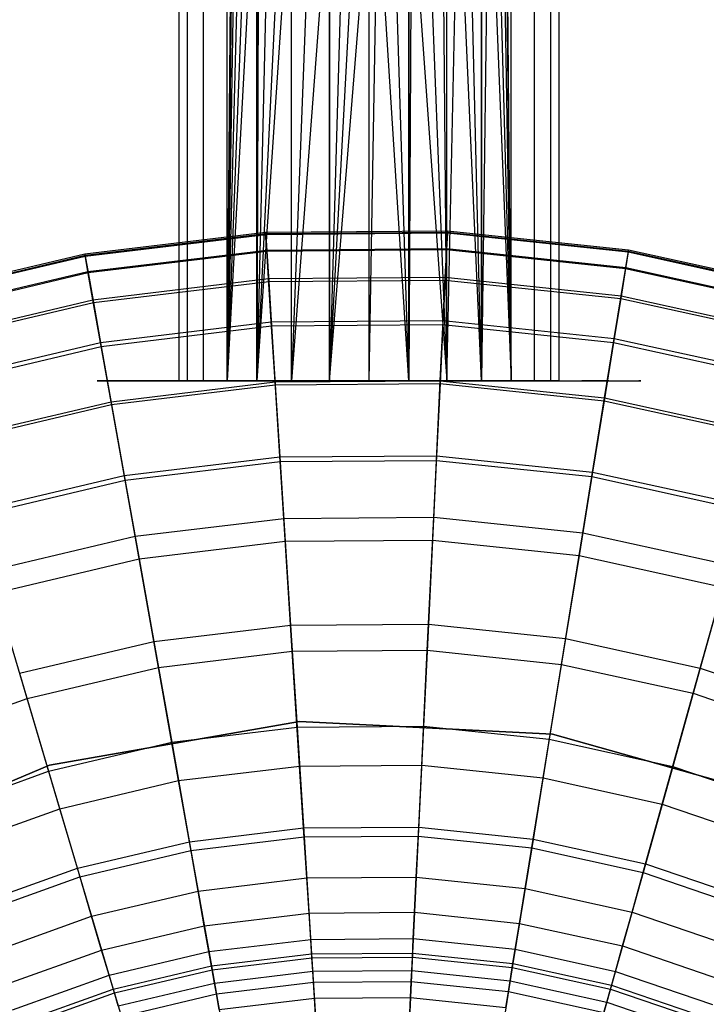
# Model space of a CAD drawing. Extents: x -91 to 91, y -91 to 262.
# Tile 353 of 480: x -6 to 6, y 16 to 34. Entities that reach past the tile are written whole.
import ezdxf

# ---------------------------------------------------------------- set-up
doc = ezdxf.new("R2010")
doc.units = 0
doc.header["$LTSCALE"] = 25.4
doc.layers.get('0').update_dxf_attribs({"linetype": 'CONTINUOUS'})

# ---------------------------------------------------------------- blocks, each defined once
blk = doc.blocks.new('ETE0_STL_1')
at = {"color": 0}
for p, q in [((-3.481, 26.95, 13.366), (-3.481, 44.45, 13.366)), ((-3.481, 26.95, 12.634), (-3.481, 44.45, 12.634)), ((-3.481, 26.95, 13.366), (-3.481, 44.45, 13.366)), ((-3.481, 26.95, 12.634), (-3.481, 44.45, 12.634)), ((-3.329, 26.95, 14.082), (-3.329, 44.45, 14.082)), ((-3.329, 26.95, 14.082), (-3.329, 44.45, 14.082)), ((-3.329, 26.95, 11.918), (-3.329, 44.45, 11.918)), ((-3.329, 26.95, 11.918), (-3.329, 44.45, 11.918)), ((-3.031, 26.95, 14.75), (-3.031, 44.45, 14.75)), ((-3.031, 26.95, 14.75), (-3.031, 44.45, 14.75)), ((-3.031, 26.95, 11.25), (-3.031, 44.45, 11.25)), ((-3.031, 26.95, 11.25), (-3.031, 44.45, 11.25)), ((-2.601, 26.95, 10.658), (-2.601, 44.45, 10.658)), ((-2.601, 26.95, 15.342), (-2.601, 44.45, 15.342)), ((-2.601, 26.95, 15.342), (-2.601, 44.45, 15.342)), ((-2.601, 26.95, 10.658), (-2.601, 44.45, 10.658)), ((-2.057, 26.95, 15.832), (-2.057, 44.45, 15.832)), ((-2.057, 26.95, 15.832), (-2.057, 44.45, 15.832)), ((-1.424, 26.95, 16.197), (-1.424, 44.45, 16.197)), ((-1.424, 26.95, 16.197), (-1.424, 44.45, 16.197)), ((-0.728, 26.95, 16.424), (-0.728, 44.45, 16.424)), ((-0.728, 26.95, 16.424), (-0.728, 44.45, 16.424)), ((0, 26.95, 16.5), (0, 44.45, 16.5)), ((0, 26.95, 16.5), (0, 44.45, 16.5)), ((0.728, 26.95, 16.424), (0.728, 44.45, 16.424)), ((0.728, 26.95, 16.424), (0.728, 44.45, 16.424)), ((1.424, 26.95, 16.197), (1.424, 44.45, 16.197)), ((1.424, 26.95, 16.197), (1.424, 44.45, 16.197)), ((2.057, 26.95, 15.832), (2.057, 44.45, 15.832)), ((2.057, 26.95, 15.832), (2.057, 44.45, 15.832)), ((2.601, 26.95, 10.658), (2.601, 44.45, 10.658)), ((2.601, 26.95, 15.342), (2.601, 44.45, 15.342)), ((2.601, 26.95, 10.658), (2.601, 44.45, 10.658)), ((2.601, 26.95, 15.342), (2.601, 44.45, 15.342)), ((3.031, 26.95, 14.75), (3.031, 44.45, 14.75)), ((3.031, 26.95, 11.25), (3.031, 44.45, 11.25)), ((3.031, 26.95, 11.25), (3.031, 44.45, 11.25)), ((3.031, 26.95, 14.75), (3.031, 44.45, 14.75)), ((3.329, 26.95, 11.918), (3.329, 44.45, 11.918)), ((3.329, 26.95, 11.918), (3.329, 44.45, 11.918)), ((3.329, 26.95, 14.082), (3.329, 44.45, 14.082)), ((3.329, 26.95, 14.082), (3.329, 44.45, 14.082)), ((3.481, 26.95, 12.634), (3.481, 44.45, 12.634)), ((3.481, 26.95, 12.634), (3.481, 44.45, 12.634)), ((3.481, 26.95, 13.366), (3.481, 44.45, 13.366)), ((3.481, 26.95, 13.366), (3.481, 44.45, 13.366)), ((-2.601, 26.95, 10.658), (-2.5, 38.449, 10.551)), ((-2.601, 26.95, 10.658), (-2.5, 38.449, 10.551)), ((2.601, 26.95, 10.658), (2.5, 38.45, 10.551)), ((2.601, 26.95, 10.658), (2.5, 38.45, 10.551)), ((-2.48, 38.137, 10.531), (-2.601, 26.95, 10.658)), ((-2.48, 38.137, 10.531), (-2.601, 26.95, 10.658)), ((2.48, 38.135, 10.53), (2.601, 26.95, 10.658)), ((2.48, 38.135, 10.53), (2.601, 26.95, 10.658)), ((-2.601, 26.95, 10.658), (-2.42, 37.824, 10.472)), ((-2.601, 26.95, 10.658), (-2.42, 37.824, 10.472)), ((2.421, 37.828, 10.473), (2.601, 26.95, 10.658)), ((2.421, 37.828, 10.473), (2.601, 26.95, 10.658)), ((-2.601, 26.95, 10.658), (-2.324, 37.53, 10.383)), ((-2.601, 26.95, 10.658), (-2.324, 37.53, 10.383)), ((2.323, 37.527, 10.382), (2.601, 26.95, 10.658)), ((2.323, 37.527, 10.382), (2.601, 26.95, 10.658)), ((-2.204, 37.269, 10.281), (-2.601, 26.95, 10.658)), ((-2.204, 37.269, 10.281), (-2.601, 26.95, 10.658)), ((2.191, 37.246, 10.27), (2.057, 26.95, 10.168)), ((2.191, 37.246, 10.27), (2.057, 26.95, 10.168)), ((2.191, 37.246, 10.27), (2.601, 26.95, 10.658)), ((2.191, 37.246, 10.27), (2.601, 26.95, 10.658)), ((-2.059, 37.033, 10.17), (-2.601, 26.95, 10.658)), ((-2.059, 37.033, 10.17), (-2.601, 26.95, 10.658)), ((-2.059, 37.033, 10.17), (-2.057, 26.95, 10.168)), ((-2.059, 37.033, 10.17), (-2.057, 26.95, 10.168)), ((2.057, 37.03, 10.168), (2.057, 26.95, 10.168)), ((2.057, 37.03, 10.168), (2.057, 26.95, 10.168)), ((-2.023, 36.981, 10.144), (-2.057, 26.95, 10.168)), ((-2.023, 36.981, 10.144), (-2.057, 26.95, 10.168)), ((-1.824, 36.74, 10.013), (-2.057, 26.95, 10.168)), ((-1.824, 36.74, 10.013), (-2.057, 26.95, 10.168)), ((2.057, 26.95, 10.168), (1.822, 36.739, 10.012)), ((2.057, 26.95, 10.168), (1.822, 36.739, 10.012)), ((-1.594, 36.524, 9.884), (-2.057, 26.95, 10.168)), ((-1.594, 36.524, 9.884), (-2.057, 26.95, 10.168)), ((1.424, 26.95, 9.803), (1.633, 36.557, 9.904)), ((1.424, 26.95, 9.803), (1.633, 36.557, 9.904)), ((2.057, 26.95, 10.168), (1.633, 36.557, 9.904)), ((2.057, 26.95, 10.168), (1.633, 36.557, 9.904)), ((-1.424, 36.395, 9.803), (-2.057, 26.95, 10.168)), ((-1.424, 36.395, 9.803), (-2.057, 26.95, 10.168)), ((-1.424, 26.95, 9.803), (-1.424, 36.395, 9.803)), ((-1.424, 26.95, 9.803), (-1.424, 36.395, 9.803)), ((1.34, 36.34, 9.767), (1.424, 26.95, 9.803)), ((1.34, 36.34, 9.767), (1.424, 26.95, 9.803)), ((1.424, 26.95, 9.803), (1.424, 36.395, 9.803)), ((1.424, 26.95, 9.803), (1.424, 36.395, 9.803)), ((-1.064, 36.188, 9.666), (-1.424, 26.95, 9.803)), ((-1.064, 36.188, 9.666), (-1.424, 26.95, 9.803)), ((1.067, 36.189, 9.666), (1.424, 26.95, 9.803)), ((1.067, 36.189, 9.666), (1.424, 26.95, 9.803)), ((-0.728, 36.058, 9.576), (-1.424, 26.95, 9.803)), ((-0.728, 36.058, 9.576), (-1.424, 26.95, 9.803)), ((-0.728, 36.058, 9.576), (-0.728, 26.95, 9.576)), ((-0.728, 36.058, 9.576), (-0.728, 26.95, 9.576)), ((-0.468, 35.994, 9.531), (-0.728, 26.95, 9.576)), ((-0.468, 35.994, 9.531), (-0.728, 26.95, 9.576)), ((-0.728, 26.95, 9.576), (-0.235, 35.961, 9.508)), ((-0.728, 26.95, 9.576), (-0.235, 35.961, 9.508)), ((-0.728, 26.95, 9.576), (0, 35.95, 9.5)), ((-0.728, 26.95, 9.576), (0, 35.95, 9.5)), ((0, 26.95, 9.5), (0.157, 35.955, 9.504)), ((0, 26.95, 9.5), (0.157, 35.955, 9.504)), ((0, 26.95, 9.5), (0, 35.95, 9.5)), ((0, 26.95, 9.5), (0, 35.95, 9.5)), ((0.728, 26.95, 9.576), (0.157, 35.955, 9.504)), ((0.728, 26.95, 9.576), (0.157, 35.955, 9.504)), ((0.728, 26.95, 9.576), (0.446, 35.99, 9.529)), ((0.728, 26.95, 9.576), (0.446, 35.99, 9.529)), ((0.773, 36.072, 9.586), (0.728, 26.95, 9.576)), ((0.773, 36.072, 9.586), (0.728, 26.95, 9.576)), ((0.728, 36.058, 9.577), (0.728, 26.95, 9.576)), ((0.728, 36.058, 9.577), (0.728, 26.95, 9.576)), ((0.773, 36.072, 9.586), (1.424, 26.95, 9.803)), ((0.773, 36.072, 9.586), (1.424, 26.95, 9.803)), ((-5.207, 29.276, 216.234), (-1.897, 29.675, 216.234)), ((-5.207, 29.276, 216.234), (-1.897, 29.675, 216.234)), ((-5.203, 29.251, 213.7), (-1.895, 29.65, 213.7)), ((-5.203, 29.251, 213.7), (-1.895, 29.65, 213.7)), ((-5.2, 29.236, 216.921), (-1.894, 29.634, 216.921)), ((-5.2, 29.236, 216.921), (-1.894, 29.634, 216.921)), ((-1.897, 29.675, 216.234), (1.438, 29.7, 216.234)), ((-1.897, 29.675, 216.234), (1.438, 29.7, 216.234)), ((-1.897, 29.675, 216.234), (-1.894, 29.634, 216.921)), ((-1.897, 29.675, 216.234), (-1.894, 29.634, 216.921)), ((-1.895, 29.65, 213.7), (-1.897, 29.675, 216.234)), ((-1.895, 29.65, 213.7), (-1.897, 29.675, 216.234)), ((-1.895, 29.65, 213.7), (1.436, 29.676, 213.7)), ((-1.895, 29.65, 213.7), (1.436, 29.676, 213.7)), ((-1.876, 29.348, 211.096), (-1.895, 29.65, 213.7)), ((-1.876, 29.348, 211.096), (-1.895, 29.65, 213.7)), ((-1.894, 29.634, 216.921), (1.436, 29.66, 216.921)), ((-1.894, 29.634, 216.921), (1.436, 29.66, 216.921)), ((-1.894, 29.634, 216.921), (-1.875, 29.33, 219.385)), ((-1.894, 29.634, 216.921), (-1.875, 29.33, 219.385)), ((1.436, 29.66, 216.921), (1.421, 29.355, 219.385)), ((1.436, 29.66, 216.921), (1.421, 29.355, 219.385)), ((1.422, 29.374, 211.096), (1.436, 29.676, 213.7)), ((1.422, 29.374, 211.096), (1.436, 29.676, 213.7)), ((1.438, 29.7, 216.234), (1.436, 29.66, 216.921)), ((1.438, 29.7, 216.234), (1.436, 29.66, 216.921)), ((1.436, 29.676, 213.7), (1.438, 29.7, 216.234)), ((1.436, 29.676, 213.7), (1.438, 29.7, 216.234)), ((1.436, 29.676, 213.7), (4.75, 29.328, 213.7)), ((1.436, 29.676, 213.7), (4.75, 29.328, 213.7)), ((1.436, 29.66, 216.921), (4.748, 29.313, 216.921)), ((1.436, 29.66, 216.921), (4.748, 29.313, 216.921)), ((1.438, 29.7, 216.234), (4.754, 29.353, 216.234)), ((1.438, 29.7, 216.234), (4.754, 29.353, 216.234)), ((-8.452, 28.508, 216.234), (-5.207, 29.276, 216.234)), ((-8.452, 28.508, 216.234), (-5.207, 29.276, 216.234)), ((-8.445, 28.485, 213.7), (-5.203, 29.251, 213.7)), ((-8.445, 28.485, 213.7), (-5.203, 29.251, 213.7)), ((-8.441, 28.47, 216.921), (-5.2, 29.236, 216.921)), ((-8.441, 28.47, 216.921), (-5.2, 29.236, 216.921)), ((-5.207, 29.276, 216.234), (-5.2, 29.236, 216.921)), ((-5.207, 29.276, 216.234), (-5.2, 29.236, 216.921)), ((-5.203, 29.251, 213.7), (-5.207, 29.276, 216.234)), ((-5.203, 29.251, 213.7), (-5.207, 29.276, 216.234)), ((-5.15, 28.954, 211.096), (-5.203, 29.251, 213.7)), ((-5.15, 28.954, 211.096), (-5.203, 29.251, 213.7)), ((-5.2, 29.236, 216.921), (-5.147, 28.935, 219.385)), ((-5.2, 29.236, 216.921), (-5.147, 28.935, 219.385)), ((-5.15, 28.954, 211.096), (-1.876, 29.348, 211.096)), ((-5.15, 28.954, 211.096), (-1.876, 29.348, 211.096)), ((-5.147, 28.935, 219.385), (-1.875, 29.33, 219.385)), ((-5.147, 28.935, 219.385), (-1.875, 29.33, 219.385)), ((-1.876, 29.348, 211.096), (1.422, 29.374, 211.096)), ((-1.876, 29.348, 211.096), (1.422, 29.374, 211.096)), ((-1.842, 28.824, 208.674), (-1.876, 29.348, 211.096)), ((-1.842, 28.824, 208.674), (-1.876, 29.348, 211.096)), ((-1.875, 29.33, 219.385), (1.421, 29.355, 219.385)), ((-1.875, 29.33, 219.385), (1.421, 29.355, 219.385)), ((-1.875, 29.33, 219.385), (-1.839, 28.773, 221.885)), ((-1.875, 29.33, 219.385), (-1.839, 28.773, 221.885)), ((1.421, 29.355, 219.385), (1.394, 28.798, 221.885)), ((1.421, 29.355, 219.385), (1.394, 28.798, 221.885)), ((1.396, 28.849, 208.674), (1.422, 29.374, 211.096)), ((1.396, 28.849, 208.674), (1.422, 29.374, 211.096)), ((1.421, 29.355, 219.385), (4.699, 29.011, 219.385)), ((1.421, 29.355, 219.385), (4.699, 29.011, 219.385)), ((1.422, 29.374, 211.096), (4.702, 29.03, 211.096)), ((1.422, 29.374, 211.096), (4.702, 29.03, 211.096)), ((4.748, 29.313, 216.921), (4.699, 29.011, 219.385)), ((4.748, 29.313, 216.921), (4.699, 29.011, 219.385)), ((4.702, 29.03, 211.096), (4.75, 29.328, 213.7)), ((4.702, 29.03, 211.096), (4.75, 29.328, 213.7)), ((4.754, 29.353, 216.234), (4.748, 29.313, 216.921)), ((4.754, 29.353, 216.234), (4.748, 29.313, 216.921)), ((4.748, 29.313, 216.921), (8, 28.597, 216.921)), ((4.748, 29.313, 216.921), (8, 28.597, 216.921)), ((4.75, 29.328, 213.7), (4.754, 29.353, 216.234)), ((4.75, 29.328, 213.7), (4.754, 29.353, 216.234)), ((4.75, 29.328, 213.7), (8.004, 28.612, 213.7)), ((4.75, 29.328, 213.7), (8.004, 28.612, 213.7)), ((4.754, 29.353, 216.234), (8.011, 28.636, 216.234)), ((4.754, 29.353, 216.234), (8.011, 28.636, 216.234)), ((-8.359, 28.195, 211.096), (-5.15, 28.954, 211.096)), ((-8.359, 28.195, 211.096), (-5.15, 28.954, 211.096)), ((-8.354, 28.177, 219.385), (-5.147, 28.935, 219.385)), ((-8.354, 28.177, 219.385), (-5.147, 28.935, 219.385)), ((-5.058, 28.436, 208.674), (-5.15, 28.954, 211.096)), ((-5.058, 28.436, 208.674), (-5.15, 28.954, 211.096)), ((-5.147, 28.935, 219.385), (-5.049, 28.386, 221.885)), ((-5.147, 28.935, 219.385), (-5.049, 28.386, 221.885)), ((4.699, 29.011, 219.385), (4.61, 28.461, 221.885)), ((4.699, 29.011, 219.385), (4.61, 28.461, 221.885)), ((4.618, 28.511, 208.674), (4.702, 29.03, 211.096)), ((4.618, 28.511, 208.674), (4.702, 29.03, 211.096)), ((4.699, 29.011, 219.385), (7.917, 28.303, 219.385)), ((4.699, 29.011, 219.385), (7.917, 28.303, 219.385)), ((4.702, 29.03, 211.096), (7.923, 28.321, 211.096)), ((4.702, 29.03, 211.096), (7.923, 28.321, 211.096)), ((-5.058, 28.436, 208.674), (-1.842, 28.824, 208.674)), ((-5.058, 28.436, 208.674), (-1.842, 28.824, 208.674)), ((-5.049, 28.386, 221.885), (-1.839, 28.773, 221.885)), ((-5.049, 28.386, 221.885), (-1.839, 28.773, 221.885)), ((-1.842, 28.824, 208.674), (1.396, 28.849, 208.674)), ((-1.842, 28.824, 208.674), (1.396, 28.849, 208.674)), ((-1.792, 28.032, 206.111), (-1.842, 28.824, 208.674)), ((-1.792, 28.032, 206.111), (-1.842, 28.824, 208.674)), ((-1.839, 28.773, 221.885), (1.394, 28.798, 221.885)), ((-1.839, 28.773, 221.885), (1.394, 28.798, 221.885)), ((-1.839, 28.773, 221.885), (-1.787, 27.957, 224.424)), ((-1.839, 28.773, 221.885), (-1.787, 27.957, 224.424)), ((1.394, 28.798, 221.885), (1.354, 27.981, 224.424)), ((1.394, 28.798, 221.885), (1.354, 27.981, 224.424)), ((1.358, 28.057, 206.111), (1.396, 28.849, 208.674)), ((1.358, 28.057, 206.111), (1.396, 28.849, 208.674)), ((1.394, 28.798, 221.885), (4.61, 28.461, 221.885)), ((1.394, 28.798, 221.885), (4.61, 28.461, 221.885)), ((1.396, 28.849, 208.674), (4.618, 28.511, 208.674)), ((1.396, 28.849, 208.674), (4.618, 28.511, 208.674)), ((4.491, 27.728, 206.111), (4.618, 28.511, 208.674)), ((4.491, 27.728, 206.111), (4.618, 28.511, 208.674)), ((4.618, 28.511, 208.674), (7.781, 27.815, 208.674)), ((4.618, 28.511, 208.674), (7.781, 27.815, 208.674)), ((-8.21, 27.691, 208.674), (-5.058, 28.436, 208.674)), ((-8.21, 27.691, 208.674), (-5.058, 28.436, 208.674)), ((-8.196, 27.643, 221.885), (-5.049, 28.386, 221.885)), ((-8.196, 27.643, 221.885), (-5.049, 28.386, 221.885)), ((-4.919, 27.656, 206.111), (-5.058, 28.436, 208.674)), ((-4.919, 27.656, 206.111), (-5.058, 28.436, 208.674)), ((-5.049, 28.386, 221.885), (-4.906, 27.581, 224.424)), ((-5.049, 28.386, 221.885), (-4.906, 27.581, 224.424)), ((4.61, 28.461, 221.885), (4.479, 27.653, 224.424)), ((4.61, 28.461, 221.885), (4.479, 27.653, 224.424)), ((4.61, 28.461, 221.885), (7.767, 27.766, 221.885)), ((4.61, 28.461, 221.885), (7.767, 27.766, 221.885)), ((-4.919, 27.656, 206.111), (-1.792, 28.032, 206.111)), ((-4.919, 27.656, 206.111), (-1.792, 28.032, 206.111)), ((-1.792, 28.032, 206.111), (1.358, 28.057, 206.111)), ((-1.792, 28.032, 206.111), (1.358, 28.057, 206.111)), ((-1.721, 26.931, 203.322), (-1.792, 28.032, 206.111)), ((-1.721, 26.931, 203.322), (-1.792, 28.032, 206.111)), ((-1.787, 27.957, 224.424), (1.354, 27.981, 224.424)), ((-1.787, 27.957, 224.424), (1.354, 27.981, 224.424)), ((1.354, 27.981, 224.424), (1.302, 26.903, 226.958)), ((1.354, 27.981, 224.424), (1.302, 26.903, 226.958)), ((1.305, 26.954, 203.322), (1.358, 28.057, 206.111)), ((1.305, 26.954, 203.322), (1.358, 28.057, 206.111)), ((1.354, 27.981, 224.424), (4.479, 27.653, 224.424)), ((1.354, 27.981, 224.424), (4.479, 27.653, 224.424)), ((1.358, 28.057, 206.111), (4.491, 27.728, 206.111)), ((1.358, 28.057, 206.111), (4.491, 27.728, 206.111)), ((-4.906, 27.581, 224.424), (-1.787, 27.957, 224.424)), ((-4.906, 27.581, 224.424), (-1.787, 27.957, 224.424)), ((-1.787, 27.957, 224.424), (-1.718, 26.88, 226.958)), ((-1.787, 27.957, 224.424), (-1.718, 26.88, 226.958)), ((-7.985, 26.931, 206.111), (-4.919, 27.656, 206.111)), ((-7.985, 26.931, 206.111), (-4.919, 27.656, 206.111)), ((-4.726, 26.568, 203.322), (-4.919, 27.656, 206.111)), ((-4.726, 26.568, 203.322), (-4.919, 27.656, 206.111)), ((4.479, 27.653, 224.424), (4.306, 26.588, 226.958)), ((4.479, 27.653, 224.424), (4.306, 26.588, 226.958)), ((4.314, 26.638, 203.322), (4.491, 27.728, 206.111)), ((4.314, 26.638, 203.322), (4.491, 27.728, 206.111)), ((4.479, 27.653, 224.424), (7.547, 26.978, 224.424)), ((4.479, 27.653, 224.424), (7.547, 26.978, 224.424)), ((4.491, 27.728, 206.111), (7.567, 27.051, 206.111)), ((4.491, 27.728, 206.111), (7.567, 27.051, 206.111)), ((-7.963, 26.858, 224.424), (-4.906, 27.581, 224.424)), ((-7.963, 26.858, 224.424), (-4.906, 27.581, 224.424)), ((-4.906, 27.581, 224.424), (-4.717, 26.519, 226.958)), ((-4.906, 27.581, 224.424), (-4.717, 26.519, 226.958)), ((-4.94, 26.95, 13.669), (-4.98, 26.95, 12.776)), ((-4.98, 26.95, 12.776), (-4.86, 26.95, 11.891)), ((-4.741, 26.95, 14.54), (-4.94, 26.95, 13.669)), ((-4.86, 26.95, 11.891), (-4.584, 26.95, 11.041)), ((-4.39, 26.95, 15.362), (-4.741, 26.95, 14.54)), ((-4.726, 26.568, 203.322), (-1.721, 26.931, 203.322)), ((-4.726, 26.568, 203.322), (-1.721, 26.931, 203.322)), ((-4.717, 26.519, 226.958), (-1.718, 26.88, 226.958)), ((-4.717, 26.519, 226.958), (-1.718, 26.88, 226.958)), ((-4.584, 26.95, 11.041), (-4.16, 26.95, 10.254)), ((-3.897, 26.95, 16.108), (-4.39, 26.95, 15.362)), ((-4.16, 26.95, 10.254), (-3.603, 26.95, 9.555)), ((-3.28, 26.95, 16.754), (-3.897, 26.95, 16.108)), ((-3.603, 26.95, 9.555), (-2.93, 26.95, 8.967)), ((-3.329, 26.95, 14.082), (-3.481, 26.95, 13.366)), ((-3.481, 26.95, 12.634), (-3.329, 26.95, 11.918)), ((-3.481, 26.95, 13.366), (-3.481, 26.95, 12.634)), ((-3.031, 26.95, 14.75), (-3.329, 26.95, 14.082)), ((-3.329, 26.95, 11.918), (-3.031, 26.95, 11.25)), ((-2.557, 26.95, 17.279), (-3.28, 26.95, 16.754)), ((-2.601, 26.95, 15.342), (-3.031, 26.95, 14.75)), ((-3.031, 26.95, 11.25), (-2.601, 26.95, 10.658)), ((-2.93, 26.95, 8.967), (-2.163, 26.95, 8.509)), ((-2.601, 26.95, 10.658), (-2.057, 26.95, 10.168)), ((-2.057, 26.95, 15.832), (-2.601, 26.95, 15.342)), ((-1.752, 26.95, 17.667), (-2.557, 26.95, 17.279)), ((-2.163, 26.95, 8.509), (-1.326, 26.95, 8.195)), ((-2.057, 26.95, 10.168), (-1.424, 26.95, 9.803)), ((-1.424, 26.95, 16.197), (-2.057, 26.95, 15.832)), ((-0.89, 26.95, 17.905), (-1.752, 26.95, 17.667)), ((-1.721, 26.931, 203.322), (1.305, 26.954, 203.322)), ((-1.721, 26.931, 203.322), (1.305, 26.954, 203.322)), ((-1.628, 25.472, 200.254), (-1.721, 26.931, 203.322)), ((-1.628, 25.472, 200.254), (-1.721, 26.931, 203.322)), ((-1.718, 26.88, 226.958), (1.302, 26.903, 226.958)), ((-1.718, 26.88, 226.958), (1.302, 26.903, 226.958)), ((-1.718, 26.88, 226.958), (-1.634, 25.558, 229.418)), ((-1.718, 26.88, 226.958), (-1.634, 25.558, 229.418)), ((-1.424, 26.95, 9.803), (-0.728, 26.95, 9.576)), ((-0.728, 26.95, 16.424), (-1.424, 26.95, 16.197)), ((-1.326, 26.95, 8.195), (-0.447, 26.95, 8.035)), ((0, 26.95, 17.985), (-0.89, 26.95, 17.905)), ((-0.728, 26.95, 9.576), (0, 26.95, 9.5)), ((0, 26.95, 16.5), (-0.728, 26.95, 16.424)), ((-0.447, 26.95, 8.035), (0.447, 26.95, 8.035)), ((0.89, 26.95, 17.905), (0, 26.95, 17.985)), ((0, 26.95, 9.5), (0.728, 26.95, 9.576)), ((0.728, 26.95, 16.424), (0, 26.95, 16.5)), ((0.447, 26.95, 8.035), (1.326, 26.95, 8.195)), ((0.728, 26.95, 9.576), (1.424, 26.95, 9.803)), ((1.424, 26.95, 16.197), (0.728, 26.95, 16.424)), ((1.752, 26.95, 17.667), (0.89, 26.95, 17.905)), ((1.234, 25.494, 200.254), (1.305, 26.954, 203.322)), ((1.234, 25.494, 200.254), (1.305, 26.954, 203.322)), ((1.302, 26.903, 226.958), (1.238, 25.58, 229.418)), ((1.302, 26.903, 226.958), (1.238, 25.58, 229.418)), ((1.302, 26.903, 226.958), (4.306, 26.588, 226.958)), ((1.302, 26.903, 226.958), (4.306, 26.588, 226.958)), ((1.305, 26.954, 203.322), (4.314, 26.638, 203.322)), ((1.305, 26.954, 203.322), (4.314, 26.638, 203.322)), ((1.326, 26.95, 8.195), (2.163, 26.95, 8.509)), ((1.424, 26.95, 9.803), (2.057, 26.95, 10.168)), ((2.057, 26.95, 15.832), (1.424, 26.95, 16.197)), ((2.057, 26.95, 10.168), (2.601, 26.95, 10.658)), ((2.601, 26.95, 15.342), (2.057, 26.95, 15.832)), ((2.163, 26.95, 8.509), (2.93, 26.95, 8.967)), ((3.28, 26.95, 16.754), (2.557, 26.95, 17.279)), ((3.031, 26.95, 14.75), (2.601, 26.95, 15.342)), ((2.601, 26.95, 10.658), (3.031, 26.95, 11.25)), ((2.93, 26.95, 8.967), (3.603, 26.95, 9.555)), ((3.031, 26.95, 11.25), (3.329, 26.95, 11.918)), ((3.329, 26.95, 14.082), (3.031, 26.95, 14.75)), ((3.329, 26.95, 11.918), (3.481, 26.95, 12.634)), ((3.481, 26.95, 13.366), (3.329, 26.95, 14.082)), ((3.481, 26.95, 12.634), (3.481, 26.95, 13.366)), ((3.603, 26.95, 9.555), (4.16, 26.95, 10.254)), ((4.39, 26.95, 15.362), (3.897, 26.95, 16.108)), ((4.16, 26.95, 10.254), (4.584, 26.95, 11.041)), ((4.584, 26.95, 11.041), (4.86, 26.95, 11.891)), ((4.86, 26.95, 11.891), (4.98, 26.95, 12.776)), ((4.98, 26.95, 12.776), (4.94, 26.95, 13.669)), ((-7.671, 25.872, 203.322), (-4.726, 26.568, 203.322)), ((-7.671, 25.872, 203.322), (-4.726, 26.568, 203.322)), ((-7.656, 25.824, 226.958), (-4.717, 26.519, 226.958)), ((-7.656, 25.824, 226.958), (-4.717, 26.519, 226.958)), ((-4.47, 25.13, 200.254), (-4.726, 26.568, 203.322)), ((-4.47, 25.13, 200.254), (-4.726, 26.568, 203.322)), ((-4.717, 26.519, 226.958), (-4.485, 25.214, 229.418)), ((-4.717, 26.519, 226.958), (-4.485, 25.214, 229.418)), ((4.081, 25.196, 200.254), (4.314, 26.638, 203.322)), ((4.081, 25.196, 200.254), (4.314, 26.638, 203.322)), ((4.306, 26.588, 226.958), (4.095, 25.281, 229.418)), ((4.306, 26.588, 226.958), (4.095, 25.281, 229.418)), ((4.306, 26.588, 226.958), (7.256, 25.939, 226.958)), ((4.306, 26.588, 226.958), (7.256, 25.939, 226.958)), ((4.314, 26.638, 203.322), (7.27, 25.988, 203.322)), ((4.314, 26.638, 203.322), (7.27, 25.988, 203.322)), ((-4.485, 25.214, 229.418), (-1.634, 25.558, 229.418)), ((-4.485, 25.214, 229.418), (-1.634, 25.558, 229.418)), ((-4.47, 25.13, 200.254), (-1.628, 25.472, 200.254)), ((-4.47, 25.13, 200.254), (-1.628, 25.472, 200.254)), ((-1.634, 25.558, 229.418), (1.238, 25.58, 229.418)), ((-1.634, 25.558, 229.418), (1.238, 25.58, 229.418)), ((-1.634, 25.558, 229.418), (-1.535, 24.013, 231.754)), ((-1.634, 25.558, 229.418), (-1.535, 24.013, 231.754)), ((-1.628, 25.472, 200.254), (1.234, 25.494, 200.254)), ((-1.628, 25.472, 200.254), (1.234, 25.494, 200.254)), ((-1.562, 24.431, 198.306), (-1.628, 25.472, 200.254)), ((-1.562, 24.431, 198.306), (-1.628, 25.472, 200.254)), ((1.238, 25.58, 229.418), (1.163, 24.033, 231.754)), ((1.238, 25.58, 229.418), (1.163, 24.033, 231.754)), ((1.184, 24.452, 198.306), (1.234, 25.494, 200.254)), ((1.184, 24.452, 198.306), (1.234, 25.494, 200.254)), ((1.234, 25.494, 200.254), (4.081, 25.196, 200.254)), ((1.234, 25.494, 200.254), (4.081, 25.196, 200.254)), ((1.238, 25.58, 229.418), (4.095, 25.281, 229.418)), ((1.238, 25.58, 229.418), (4.095, 25.281, 229.418)), ((4.095, 25.281, 229.418), (3.847, 23.752, 231.754)), ((4.095, 25.281, 229.418), (3.847, 23.752, 231.754)), ((4.095, 25.281, 229.418), (6.899, 24.663, 229.418)), ((4.095, 25.281, 229.418), (6.899, 24.663, 229.418)), ((-7.28, 24.554, 229.418), (-4.485, 25.214, 229.418)), ((-7.28, 24.554, 229.418), (-4.485, 25.214, 229.418)), ((-7.255, 24.471, 200.254), (-4.47, 25.13, 200.254)), ((-7.255, 24.471, 200.254), (-4.47, 25.13, 200.254)), ((-4.485, 25.214, 229.418), (-4.214, 23.69, 231.754)), ((-4.485, 25.214, 229.418), (-4.214, 23.69, 231.754)), ((-4.287, 24.103, 198.306), (-4.47, 25.13, 200.254)), ((-4.287, 24.103, 198.306), (-4.47, 25.13, 200.254)), ((3.914, 24.166, 198.306), (4.081, 25.196, 200.254)), ((3.914, 24.166, 198.306), (4.081, 25.196, 200.254)), ((4.081, 25.196, 200.254), (6.876, 24.58, 200.254)), ((4.081, 25.196, 200.254), (6.876, 24.58, 200.254)), ((-4.287, 24.103, 198.306), (-1.562, 24.431, 198.306)), ((-4.287, 24.103, 198.306), (-1.562, 24.431, 198.306)), ((-1.562, 24.431, 198.306), (1.184, 24.452, 198.306)), ((-1.562, 24.431, 198.306), (1.184, 24.452, 198.306)), ((-1.406, 21.996, 194.123), (-1.562, 24.431, 198.306)), ((-1.406, 21.996, 194.123), (-1.562, 24.431, 198.306)), ((1.066, 22.015, 194.123), (1.184, 24.452, 198.306)), ((1.066, 22.015, 194.123), (1.184, 24.452, 198.306)), ((1.184, 24.452, 198.306), (3.914, 24.166, 198.306)), ((1.184, 24.452, 198.306), (3.914, 24.166, 198.306)), ((-6.959, 23.471, 198.306), (-4.287, 24.103, 198.306)), ((-6.959, 23.471, 198.306), (-4.287, 24.103, 198.306)), ((-3.86, 21.7, 194.123), (-4.287, 24.103, 198.306)), ((-3.86, 21.7, 194.123), (-4.287, 24.103, 198.306)), ((-4.214, 23.69, 231.754), (-1.535, 24.013, 231.754)), ((-4.214, 23.69, 231.754), (-1.535, 24.013, 231.754)), ((-1.535, 24.013, 231.754), (1.163, 24.033, 231.754)), ((-1.535, 24.013, 231.754), (1.163, 24.033, 231.754)), ((-1.535, 24.013, 231.754), (-1.437, 22.477, 233.679)), ((-1.535, 24.013, 231.754), (-1.437, 22.477, 233.679)), ((1.163, 24.033, 231.754), (1.089, 22.496, 233.679)), ((1.163, 24.033, 231.754), (1.089, 22.496, 233.679)), ((1.163, 24.033, 231.754), (3.847, 23.752, 231.754)), ((1.163, 24.033, 231.754), (3.847, 23.752, 231.754)), ((3.524, 21.757, 194.123), (3.914, 24.166, 198.306)), ((3.524, 21.757, 194.123), (3.914, 24.166, 198.306)), ((3.914, 24.166, 198.306), (6.595, 23.576, 198.306)), ((3.914, 24.166, 198.306), (6.595, 23.576, 198.306)), ((-6.84, 23.069, 231.754), (-4.214, 23.69, 231.754)), ((-6.84, 23.069, 231.754), (-4.214, 23.69, 231.754)), ((-4.214, 23.69, 231.754), (-3.944, 22.175, 233.679)), ((-4.214, 23.69, 231.754), (-3.944, 22.175, 233.679)), ((3.847, 23.752, 231.754), (3.601, 22.233, 233.679)), ((3.847, 23.752, 231.754), (3.601, 22.233, 233.679)), ((3.847, 23.752, 231.754), (6.482, 23.172, 231.754)), ((3.847, 23.752, 231.754), (6.482, 23.172, 231.754)), ((-6.265, 21.132, 194.123), (-6.959, 23.471, 198.306)), ((-6.265, 21.132, 194.123), (-6.959, 23.471, 198.306)), ((5.938, 21.226, 194.123), (6.595, 23.576, 198.306)), ((5.938, 21.226, 194.123), (6.595, 23.576, 198.306)), ((6.482, 23.172, 231.754), (6.068, 21.69, 233.679)), ((6.482, 23.172, 231.754), (6.068, 21.69, 233.679)), ((-3.944, 22.175, 233.679), (-1.437, 22.477, 233.679)), ((-3.944, 22.175, 233.679), (-1.437, 22.477, 233.679)), ((-1.437, 22.477, 233.679), (1.089, 22.496, 233.679)), ((-1.437, 22.477, 233.679), (1.089, 22.496, 233.679)), ((-1.437, 22.477, 233.679), (-1.317, 20.608, 235.628)), ((-1.437, 22.477, 233.679), (-1.317, 20.608, 235.628)), ((1.089, 22.496, 233.679), (0.998, 20.626, 235.628)), ((1.089, 22.496, 233.679), (0.998, 20.626, 235.628)), ((1.089, 22.496, 233.679), (3.601, 22.233, 233.679)), ((1.089, 22.496, 233.679), (3.601, 22.233, 233.679)), ((3.601, 22.233, 233.679), (3.301, 20.384, 235.628)), ((3.601, 22.233, 233.679), (3.301, 20.384, 235.628)), ((3.601, 22.233, 233.679), (6.068, 21.69, 233.679)), ((3.601, 22.233, 233.679), (6.068, 21.69, 233.679)), ((-6.402, 21.594, 233.679), (-3.944, 22.175, 233.679)), ((-6.402, 21.594, 233.679), (-3.944, 22.175, 233.679)), ((-3.944, 22.175, 233.679), (-3.616, 20.331, 235.628)), ((-3.944, 22.175, 233.679), (-3.616, 20.331, 235.628)), ((-1.406, 21.996, 194.123), (1.066, 22.015, 194.123)), ((-1.406, 21.996, 194.123), (1.066, 22.015, 194.123)), ((0.964, 19.911, 190.531), (1.066, 22.015, 194.123)), ((0.964, 19.911, 190.531), (1.066, 22.015, 194.123)), ((1.066, 22.015, 194.123), (3.524, 21.757, 194.123)), ((1.066, 22.015, 194.123), (3.524, 21.757, 194.123)), ((-3.86, 21.7, 194.123), (-1.406, 21.996, 194.123)), ((-3.86, 21.7, 194.123), (-1.406, 21.996, 194.123)), ((-1.272, 19.894, 190.531), (-1.406, 21.996, 194.123)), ((-1.272, 19.894, 190.531), (-1.406, 21.996, 194.123)), ((-6.265, 21.132, 194.123), (-3.86, 21.7, 194.123)), ((-6.265, 21.132, 194.123), (-3.86, 21.7, 194.123)), ((-3.491, 19.626, 190.531), (-3.86, 21.7, 194.123)), ((-3.491, 19.626, 190.531), (-3.86, 21.7, 194.123)), ((3.187, 19.678, 190.531), (3.524, 21.757, 194.123)), ((3.187, 19.678, 190.531), (3.524, 21.757, 194.123)), ((3.524, 21.757, 194.123), (5.938, 21.226, 194.123)), ((3.524, 21.757, 194.123), (5.938, 21.226, 194.123)), ((6.068, 21.69, 233.679), (5.563, 19.886, 235.628)), ((6.068, 21.69, 233.679), (5.563, 19.886, 235.628)), ((6.068, 21.69, 233.679), (8.458, 20.874, 233.679)), ((6.068, 21.69, 233.679), (8.458, 20.874, 233.679)), ((-6.402, 21.594, 233.679), (-5.87, 19.798, 235.628)), ((-6.402, 21.594, 233.679), (-5.87, 19.798, 235.628)), ((-8.592, 20.297, 194.123), (-6.265, 21.132, 194.123)), ((-8.592, 20.297, 194.123), (-6.265, 21.132, 194.123)), ((-5.666, 19.112, 190.531), (-6.265, 21.132, 194.123)), ((-5.666, 19.112, 190.531), (-6.265, 21.132, 194.123)), ((5.37, 19.197, 190.531), (5.938, 21.226, 194.123)), ((5.37, 19.197, 190.531), (5.938, 21.226, 194.123)), ((5.938, 21.226, 194.123), (8.277, 20.428, 194.123)), ((5.938, 21.226, 194.123), (8.277, 20.428, 194.123)), ((-1.277, 20.711, 158.5), (-5.854, 19.907, 158.5)), ((-5.854, 19.907, 159.5), (-1.277, 20.711, 159.5)), ((-5.854, 19.907, 159.5), (-1.277, 20.711, 159.5)), ((-1.277, 20.711, 158.5), (-5.854, 19.907, 158.5)), ((-3.616, 20.331, 235.628), (-1.317, 20.608, 235.628)), ((-3.616, 20.331, 235.628), (-1.317, 20.608, 235.628)), ((-1.317, 20.608, 235.628), (0.998, 20.626, 235.628)), ((-1.317, 20.608, 235.628), (0.998, 20.626, 235.628)), ((-1.317, 20.608, 235.628), (-1.189, 18.595, 237.355)), ((-1.317, 20.608, 235.628), (-1.189, 18.595, 237.355)), ((3.363, 20.476, 158.5), (-1.277, 20.711, 158.5)), ((-1.277, 20.711, 159.5), (3.363, 20.476, 159.5)), ((-1.277, 20.711, 159.5), (3.363, 20.476, 159.5)), ((-1.277, 20.711, 159.5), (-1.277, 20.711, 158.5)), ((3.363, 20.476, 158.5), (-1.277, 20.711, 158.5)), ((-1.277, 20.711, 159.5), (-1.277, 20.711, 158.5)), ((0.998, 20.626, 235.628), (0.901, 18.611, 237.355)), ((0.998, 20.626, 235.628), (0.901, 18.611, 237.355)), ((0.998, 20.626, 235.628), (3.301, 20.384, 235.628)), ((0.998, 20.626, 235.628), (3.301, 20.384, 235.628)), ((7.835, 19.214, 158.5), (3.363, 20.476, 158.5)), ((3.363, 20.476, 159.5), (7.835, 19.214, 159.5)), ((3.363, 20.476, 159.5), (7.835, 19.214, 159.5)), ((3.363, 20.476, 159.5), (3.363, 20.476, 158.5)), ((7.835, 19.214, 158.5), (3.363, 20.476, 158.5)), ((3.363, 20.476, 159.5), (3.363, 20.476, 158.5)), ((-5.87, 19.798, 235.628), (-3.616, 20.331, 235.628)), ((-5.87, 19.798, 235.628), (-3.616, 20.331, 235.628)), ((-3.616, 20.331, 235.628), (-3.263, 18.345, 237.355)), ((-3.616, 20.331, 235.628), (-3.263, 18.345, 237.355)), ((3.301, 20.384, 235.628), (2.979, 18.393, 237.355)), ((3.301, 20.384, 235.628), (2.979, 18.393, 237.355)), ((3.301, 20.384, 235.628), (5.563, 19.886, 235.628)), ((3.301, 20.384, 235.628), (5.563, 19.886, 235.628)), ((-5.854, 19.907, 158.5), (-10.137, 18.105, 158.5)), ((-10.137, 18.105, 159.5), (-5.854, 19.907, 159.5)), ((-10.137, 18.105, 159.5), (-5.854, 19.907, 159.5)), ((-5.854, 19.907, 158.5), (-10.137, 18.105, 158.5)), ((-5.854, 19.907, 159.5), (-5.854, 19.907, 158.5)), ((-5.854, 19.907, 159.5), (-5.854, 19.907, 158.5)), ((-3.491, 19.626, 190.531), (-1.272, 19.894, 190.531)), ((-3.491, 19.626, 190.531), (-1.272, 19.894, 190.531)), ((-1.272, 19.894, 190.531), (0.964, 19.911, 190.531)), ((-1.272, 19.894, 190.531), (0.964, 19.911, 190.531)), ((-1.199, 18.76, 188.302), (-1.272, 19.894, 190.531)), ((-1.199, 18.76, 188.302), (-1.272, 19.894, 190.531)), ((0.909, 18.776, 188.302), (0.964, 19.911, 190.531)), ((0.909, 18.776, 188.302), (0.964, 19.911, 190.531)), ((0.964, 19.911, 190.531), (3.187, 19.678, 190.531)), ((0.964, 19.911, 190.531), (3.187, 19.678, 190.531)), ((5.563, 19.886, 235.628), (5.02, 17.944, 237.355)), ((5.563, 19.886, 235.628), (5.02, 17.944, 237.355)), ((5.563, 19.886, 235.628), (7.755, 19.139, 235.628)), ((5.563, 19.886, 235.628), (7.755, 19.139, 235.628)), ((-8.05, 19.016, 235.628), (-5.87, 19.798, 235.628)), ((-8.05, 19.016, 235.628), (-5.87, 19.798, 235.628)), ((-5.87, 19.798, 235.628), (-5.296, 17.864, 237.355)), ((-5.87, 19.798, 235.628), (-5.296, 17.864, 237.355)), ((3.005, 18.556, 188.302), (3.187, 19.678, 190.531)), ((3.005, 18.556, 188.302), (3.187, 19.678, 190.531)), ((3.187, 19.678, 190.531), (5.37, 19.197, 190.531)), ((3.187, 19.678, 190.531), (5.37, 19.197, 190.531)), ((-5.666, 19.112, 190.531), (-3.491, 19.626, 190.531)), ((-5.666, 19.112, 190.531), (-3.491, 19.626, 190.531)), ((-3.292, 18.508, 188.302), (-3.491, 19.626, 190.531)), ((-3.292, 18.508, 188.302), (-3.491, 19.626, 190.531)), ((5.064, 18.103, 188.302), (5.37, 19.197, 190.531)), ((5.064, 18.103, 188.302), (5.37, 19.197, 190.531)), ((5.37, 19.197, 190.531), (7.486, 18.475, 190.531)), ((5.37, 19.197, 190.531), (7.486, 18.475, 190.531)), ((-7.771, 18.357, 190.531), (-5.666, 19.112, 190.531)), ((-7.771, 18.357, 190.531), (-5.666, 19.112, 190.531)), ((-5.343, 18.023, 188.302), (-5.666, 19.112, 190.531)), ((-5.343, 18.023, 188.302), (-5.666, 19.112, 190.531)), ((-1.199, 18.76, 188.302), (0.909, 18.776, 188.302)), ((-1.199, 18.76, 188.302), (0.909, 18.776, 188.302)), ((0.864, 17.859, 186.008), (0.909, 18.776, 188.302)), ((0.864, 17.859, 186.008), (0.909, 18.776, 188.302)), ((0.909, 18.776, 188.302), (3.005, 18.556, 188.302)), ((0.909, 18.776, 188.302), (3.005, 18.556, 188.302)), ((-3.292, 18.508, 188.302), (-1.199, 18.76, 188.302)), ((-3.292, 18.508, 188.302), (-1.199, 18.76, 188.302)), ((-3.263, 18.345, 237.355), (-1.189, 18.595, 237.355)), ((-3.263, 18.345, 237.355), (-1.189, 18.595, 237.355)), ((-1.141, 17.843, 186.008), (-1.199, 18.76, 188.302)), ((-1.141, 17.843, 186.008), (-1.199, 18.76, 188.302)), ((-1.189, 18.595, 237.355), (0.901, 18.611, 237.355)), ((-1.189, 18.595, 237.355), (0.901, 18.611, 237.355)), ((-1.189, 18.595, 237.355), (-1.052, 16.453, 238.853)), ((-1.189, 18.595, 237.355), (-1.052, 16.453, 238.853)), ((0.901, 18.611, 237.355), (0.797, 16.468, 238.853)), ((0.901, 18.611, 237.355), (0.797, 16.468, 238.853)), ((0.901, 18.611, 237.355), (2.979, 18.393, 237.355)), ((0.901, 18.611, 237.355), (2.979, 18.393, 237.355)), ((-5.343, 18.023, 188.302), (-3.292, 18.508, 188.302)), ((-5.343, 18.023, 188.302), (-3.292, 18.508, 188.302)), ((-3.131, 17.603, 186.008), (-3.292, 18.508, 188.302)), ((-3.131, 17.603, 186.008), (-3.292, 18.508, 188.302)), ((2.859, 17.65, 186.008), (3.005, 18.556, 188.302)), ((2.859, 17.65, 186.008), (3.005, 18.556, 188.302)), ((3.005, 18.556, 188.302), (5.064, 18.103, 188.302)), ((3.005, 18.556, 188.302), (5.064, 18.103, 188.302)), ((-5.296, 17.864, 237.355), (-3.263, 18.345, 237.355)), ((-5.296, 17.864, 237.355), (-3.263, 18.345, 237.355)), ((-3.263, 18.345, 237.355), (-2.887, 16.232, 238.853)), ((-3.263, 18.345, 237.355), (-2.887, 16.232, 238.853)), ((2.979, 18.393, 237.355), (2.636, 16.275, 238.853)), ((2.979, 18.393, 237.355), (2.636, 16.275, 238.853)), ((2.979, 18.393, 237.355), (5.02, 17.944, 237.355)), ((2.979, 18.393, 237.355), (5.02, 17.944, 237.355)), ((4.817, 17.219, 186.008), (5.064, 18.103, 188.302)), ((4.817, 17.219, 186.008), (5.064, 18.103, 188.302)), ((5.064, 18.103, 188.302), (7.059, 17.422, 188.302)), ((5.064, 18.103, 188.302), (7.059, 17.422, 188.302)), ((-7.328, 17.311, 188.302), (-5.343, 18.023, 188.302)), ((-7.328, 17.311, 188.302), (-5.343, 18.023, 188.302)), ((-7.263, 17.159, 237.355), (-5.296, 17.864, 237.355)), ((-7.263, 17.159, 237.355), (-5.296, 17.864, 237.355)), ((-5.082, 17.142, 186.008), (-5.343, 18.023, 188.302)), ((-5.082, 17.142, 186.008), (-5.343, 18.023, 188.302)), ((-5.296, 17.864, 237.355), (-4.687, 15.807, 238.853)), ((-5.296, 17.864, 237.355), (-4.687, 15.807, 238.853)), ((5.02, 17.944, 237.355), (4.442, 15.877, 238.853)), ((5.02, 17.944, 237.355), (4.442, 15.877, 238.853)), ((5.02, 17.944, 237.355), (6.997, 17.269, 237.355)), ((5.02, 17.944, 237.355), (6.997, 17.269, 237.355)), ((-3.131, 17.603, 186.008), (-1.141, 17.843, 186.008)), ((-3.131, 17.603, 186.008), (-1.141, 17.843, 186.008)), ((-1.141, 17.843, 186.008), (0.864, 17.859, 186.008)), ((-1.141, 17.843, 186.008), (0.864, 17.859, 186.008)), ((-1.099, 17.199, 183.76), (-1.141, 17.843, 186.008)), ((-1.099, 17.199, 183.76), (-1.141, 17.843, 186.008)), ((0.833, 17.214, 183.76), (0.864, 17.859, 186.008)), ((0.833, 17.214, 183.76), (0.864, 17.859, 186.008)), ((0.864, 17.859, 186.008), (2.859, 17.65, 186.008)), ((0.864, 17.859, 186.008), (2.859, 17.65, 186.008)), ((-5.082, 17.142, 186.008), (-3.131, 17.603, 186.008)), ((-5.082, 17.142, 186.008), (-3.131, 17.603, 186.008)), ((-3.018, 16.968, 183.76), (-3.131, 17.603, 186.008)), ((-3.018, 16.968, 183.76), (-3.131, 17.603, 186.008)), ((2.755, 17.012, 183.76), (2.859, 17.65, 186.008)), ((2.755, 17.012, 183.76), (2.859, 17.65, 186.008)), ((2.859, 17.65, 186.008), (4.817, 17.219, 186.008)), ((2.859, 17.65, 186.008), (4.817, 17.219, 186.008)), ((-6.97, 16.465, 186.008), (-5.082, 17.142, 186.008)), ((-6.97, 16.465, 186.008), (-5.082, 17.142, 186.008)), ((-4.899, 16.523, 183.76), (-5.082, 17.142, 186.008)), ((-4.899, 16.523, 183.76), (-5.082, 17.142, 186.008)), ((-3.018, 16.968, 183.76), (-1.099, 17.199, 183.76)), ((-3.018, 16.968, 183.76), (-1.099, 17.199, 183.76)), ((-1.099, 17.199, 183.76), (0.833, 17.214, 183.76)), ((-1.099, 17.199, 183.76), (0.833, 17.214, 183.76)), ((-1.069, 16.718, 181.226), (-1.099, 17.199, 183.76)), ((-1.069, 16.718, 181.226), (-1.099, 17.199, 183.76)), ((0.81, 16.732, 181.226), (0.833, 17.214, 183.76)), ((0.81, 16.732, 181.226), (0.833, 17.214, 183.76)), ((0.833, 17.214, 183.76), (2.755, 17.012, 183.76)), ((0.833, 17.214, 183.76), (2.755, 17.012, 183.76)), ((4.643, 16.597, 183.76), (4.817, 17.219, 186.008)), ((4.643, 16.597, 183.76), (4.817, 17.219, 186.008)), ((4.817, 17.219, 186.008), (6.714, 16.571, 186.008)), ((4.817, 17.219, 186.008), (6.714, 16.571, 186.008)), ((-4.899, 16.523, 183.76), (-3.018, 16.968, 183.76)), ((-4.899, 16.523, 183.76), (-3.018, 16.968, 183.76)), ((-2.934, 16.493, 181.226), (-3.018, 16.968, 183.76)), ((-2.934, 16.493, 181.226), (-3.018, 16.968, 183.76)), ((2.678, 16.536, 181.226), (2.755, 17.012, 183.76)), ((2.678, 16.536, 181.226), (2.755, 17.012, 183.76)), ((2.755, 17.012, 183.76), (4.643, 16.597, 183.76)), ((2.755, 17.012, 183.76), (4.643, 16.597, 183.76)), ((-2.934, 16.493, 181.226), (-1.069, 16.718, 181.226)), ((-2.934, 16.493, 181.226), (-1.069, 16.718, 181.226)), ((-1.069, 16.718, 181.226), (0.81, 16.732, 181.226)), ((-1.069, 16.718, 181.226), (0.81, 16.732, 181.226)), ((-1.047, 16.381, 178.23), (-1.069, 16.718, 181.226)), ((-1.047, 16.381, 178.23), (-1.069, 16.718, 181.226)), ((0.794, 16.395, 178.23), (0.81, 16.732, 181.226)), ((0.794, 16.395, 178.23), (0.81, 16.732, 181.226)), ((0.81, 16.732, 181.226), (2.678, 16.536, 181.226)), ((0.81, 16.732, 181.226), (2.678, 16.536, 181.226)), ((4.513, 16.132, 181.226), (4.643, 16.597, 183.76)), ((4.513, 16.132, 181.226), (4.643, 16.597, 183.76)), ((4.643, 16.597, 183.76), (6.472, 15.973, 183.76)), ((4.643, 16.597, 183.76), (6.472, 15.973, 183.76)), ((-6.718, 15.871, 183.76), (-4.899, 16.523, 183.76)), ((-6.718, 15.871, 183.76), (-4.899, 16.523, 183.76)), ((-4.762, 16.061, 181.226), (-4.899, 16.523, 183.76)), ((-4.762, 16.061, 181.226), (-4.899, 16.523, 183.76)), ((-4.762, 16.061, 181.226), (-2.934, 16.493, 181.226)), ((-4.762, 16.061, 181.226), (-2.934, 16.493, 181.226)), ((-2.875, 16.161, 178.23), (-2.934, 16.493, 181.226)), ((-2.875, 16.161, 178.23), (-2.934, 16.493, 181.226)), ((-2.887, 16.232, 238.853), (-1.052, 16.453, 238.853)), ((-2.887, 16.232, 238.853), (-1.052, 16.453, 238.853)), ((-1.052, 16.453, 238.853), (0.797, 16.468, 238.853)), ((-1.052, 16.453, 238.853), (0.797, 16.468, 238.853)), ((-1.052, 16.453, 238.853), (-0.908, 14.201, 240.123)), ((-1.052, 16.453, 238.853), (-0.908, 14.201, 240.123)), ((0.797, 16.468, 238.853), (0.688, 14.213, 240.123)), ((0.797, 16.468, 238.853), (0.688, 14.213, 240.123)), ((0.797, 16.468, 238.853), (2.636, 16.275, 238.853)), ((0.797, 16.468, 238.853), (2.636, 16.275, 238.853)), ((2.624, 16.203, 178.23), (2.678, 16.536, 181.226)), ((2.624, 16.203, 178.23), (2.678, 16.536, 181.226)), ((2.678, 16.536, 181.226), (4.513, 16.132, 181.226)), ((2.678, 16.536, 181.226), (4.513, 16.132, 181.226)), ((-2.875, 16.161, 178.23), (-1.047, 16.381, 178.23)), ((-2.875, 16.161, 178.23), (-1.047, 16.381, 178.23)), ((-1.047, 16.381, 178.23), (0.794, 16.395, 178.23)), ((-1.047, 16.381, 178.23), (0.794, 16.395, 178.23)), ((-1.031, 16.134, 173.374), (-1.047, 16.381, 178.23)), ((-1.031, 16.134, 173.374), (-1.047, 16.381, 178.23)), ((0.782, 16.148, 173.374), (0.794, 16.395, 178.23)), ((0.782, 16.148, 173.374), (0.794, 16.395, 178.23)), ((0.794, 16.395, 178.23), (2.624, 16.203, 178.23)), ((0.794, 16.395, 178.23), (2.624, 16.203, 178.23)), ((2.636, 16.275, 238.853), (2.275, 14.046, 240.123)), ((2.636, 16.275, 238.853), (2.275, 14.046, 240.123)), ((2.636, 16.275, 238.853), (4.442, 15.877, 238.853)), ((2.636, 16.275, 238.853), (4.442, 15.877, 238.853)), ((-6.53, 15.427, 181.226), (-4.762, 16.061, 181.226)), ((-6.53, 15.427, 181.226), (-4.762, 16.061, 181.226)), ((-4.666, 15.737, 178.23), (-4.762, 16.061, 181.226)), ((-4.666, 15.737, 178.23), (-4.762, 16.061, 181.226)), ((-4.687, 15.807, 238.853), (-2.887, 16.232, 238.853)), ((-4.687, 15.807, 238.853), (-2.887, 16.232, 238.853)), ((-4.666, 15.737, 178.23), (-2.875, 16.161, 178.23)), ((-4.666, 15.737, 178.23), (-2.875, 16.161, 178.23)), ((-2.887, 16.232, 238.853), (-2.492, 14.01, 240.123)), ((-2.887, 16.232, 238.853), (-2.492, 14.01, 240.123)), ((-2.831, 15.917, 173.374), (-2.875, 16.161, 178.23)), ((-2.831, 15.917, 173.374), (-2.875, 16.161, 178.23)), ((-2.831, 15.917, 173.374), (-1.031, 16.134, 173.374)), ((-2.831, 15.917, 173.374), (-1.031, 16.134, 173.374)), ((-1.031, 16.134, 173.374), (0.782, 16.148, 173.374)), ((-1.031, 16.134, 173.374), (0.782, 16.148, 173.374)), ((-1.018, 15.934, 171.133), (-1.031, 16.134, 173.374)), ((-1.018, 15.934, 171.133), (-1.031, 16.134, 173.374)), ((0.772, 15.947, 171.133), (0.782, 16.148, 173.374)), ((0.772, 15.947, 171.133), (0.782, 16.148, 173.374)), ((0.782, 16.148, 173.374), (2.585, 15.959, 173.374)), ((0.782, 16.148, 173.374), (2.585, 15.959, 173.374)), ((2.585, 15.959, 173.374), (2.624, 16.203, 178.23)), ((2.585, 15.959, 173.374), (2.624, 16.203, 178.23)), ((2.624, 16.203, 178.23), (4.422, 15.808, 178.23)), ((2.624, 16.203, 178.23), (4.422, 15.808, 178.23)), ((4.422, 15.808, 178.23), (4.513, 16.132, 181.226)), ((4.422, 15.808, 178.23), (4.513, 16.132, 181.226)), ((4.513, 16.132, 181.226), (6.291, 15.526, 181.226)), ((4.513, 16.132, 181.226), (6.291, 15.526, 181.226)), ((-4.595, 15.5, 173.374), (-2.831, 15.917, 173.374)), ((-4.595, 15.5, 173.374), (-2.831, 15.917, 173.374)), ((-2.796, 15.719, 171.133), (-2.831, 15.917, 173.374)), ((-2.796, 15.719, 171.133), (-2.831, 15.917, 173.374)), ((-2.796, 15.719, 171.133), (-1.018, 15.934, 171.133)), ((-2.796, 15.719, 171.133), (-1.018, 15.934, 171.133)), ((-1.018, 15.934, 171.133), (0.772, 15.947, 171.133)), ((-1.018, 15.934, 171.133), (0.772, 15.947, 171.133)), ((-1, 15.642, 169.673), (-1.018, 15.934, 171.133)), ((-1, 15.642, 169.673), (-1.018, 15.934, 171.133)), ((0.758, 15.656, 169.673), (0.772, 15.947, 171.133)), ((0.758, 15.656, 169.673), (0.772, 15.947, 171.133)), ((0.772, 15.947, 171.133), (2.553, 15.761, 171.133)), ((0.772, 15.947, 171.133), (2.553, 15.761, 171.133)), ((2.553, 15.761, 171.133), (2.585, 15.959, 173.374)), ((2.553, 15.761, 171.133), (2.585, 15.959, 173.374)), ((2.585, 15.959, 173.374), (4.355, 15.569, 173.374)), ((2.585, 15.959, 173.374), (4.355, 15.569, 173.374)), ((4.442, 15.877, 238.853), (3.833, 13.703, 240.123)), ((4.442, 15.877, 238.853), (3.833, 13.703, 240.123)), ((4.442, 15.877, 238.853), (6.191, 15.28, 238.853)), ((4.442, 15.877, 238.853), (6.191, 15.28, 238.853)), ((-6.427, 15.183, 238.853), (-4.687, 15.807, 238.853)), ((-6.427, 15.183, 238.853), (-4.687, 15.807, 238.853)), ((-6.399, 15.116, 178.23), (-4.666, 15.737, 178.23)), ((-6.399, 15.116, 178.23), (-4.666, 15.737, 178.23)), ((-4.687, 15.807, 238.853), (-4.045, 13.642, 240.123)), ((-4.687, 15.807, 238.853), (-4.045, 13.642, 240.123)), ((-4.595, 15.5, 173.374), (-4.666, 15.737, 178.23)), ((-4.595, 15.5, 173.374), (-4.666, 15.737, 178.23)), ((-4.538, 15.307, 171.133), (-2.796, 15.719, 171.133)), ((-4.538, 15.307, 171.133), (-2.796, 15.719, 171.133)), ((-2.745, 15.432, 169.673), (-2.796, 15.719, 171.133)), ((-2.745, 15.432, 169.673), (-2.796, 15.719, 171.133)), ((2.506, 15.473, 169.673), (2.553, 15.761, 171.133)), ((2.506, 15.473, 169.673), (2.553, 15.761, 171.133)), ((2.553, 15.761, 171.133), (4.301, 15.376, 171.133)), ((2.553, 15.761, 171.133), (4.301, 15.376, 171.133)), ((4.355, 15.569, 173.374), (4.422, 15.808, 178.23)), ((4.355, 15.569, 173.374), (4.422, 15.808, 178.23)), ((4.422, 15.808, 178.23), (6.164, 15.213, 178.23)), ((4.422, 15.808, 178.23), (6.164, 15.213, 178.23)), ((-2.745, 15.432, 169.673), (-1, 15.642, 169.673)), ((-2.745, 15.432, 169.673), (-1, 15.642, 169.673)), ((-1, 15.642, 169.673), (0.758, 15.656, 169.673)), ((-1, 15.642, 169.673), (0.758, 15.656, 169.673)), ((-0.973, 15.222, 168.471), (-1, 15.642, 169.673)), ((-0.973, 15.222, 168.471), (-1, 15.642, 169.673)), ((0.738, 15.236, 168.471), (0.758, 15.656, 169.673)), ((0.738, 15.236, 168.471), (0.758, 15.656, 169.673)), ((0.758, 15.656, 169.673), (2.506, 15.473, 169.673)), ((0.758, 15.656, 169.673), (2.506, 15.473, 169.673)), ((4.301, 15.376, 171.133), (4.355, 15.569, 173.374)), ((4.301, 15.376, 171.133), (4.355, 15.569, 173.374)), ((4.355, 15.569, 173.374), (6.071, 14.983, 173.374)), ((4.355, 15.569, 173.374), (6.071, 14.983, 173.374))]:
    blk.add_line(p, q, dxfattribs=at)

msp = doc.modelspace()

# ---------------------------------------------------------------- block references
at = {"color": 253}
msp.add_blockref('ETE0_STL_1', (0, 0), dxfattribs=at)

doc.saveas('drawing.dxf')
